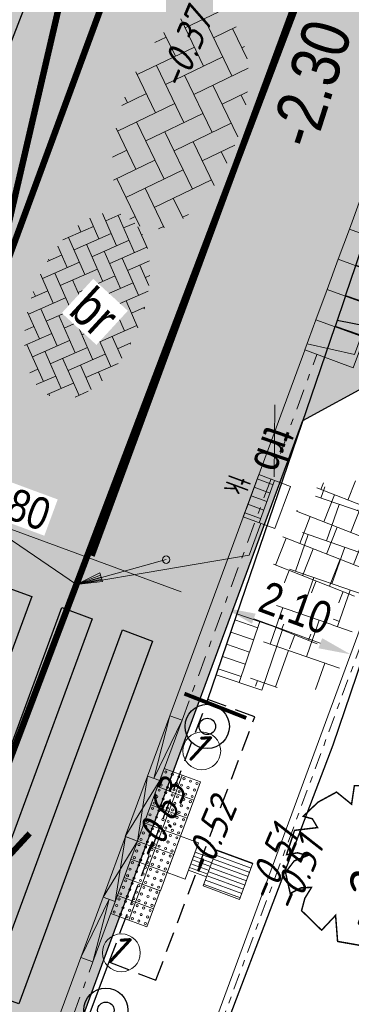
# Model space of a CAD drawing. Header units: metres. Extents: x 111546 to 149831, y 498798 to 507863.
# Tile 1040 of 1056: x 112013 to 112018, y 501957 to 501972. Entities that reach past the tile are written whole.
import ezdxf
from ezdxf.enums import TextEntityAlignment as Align

# ---------------------------------------------------------------- set-up
doc = ezdxf.new("R2010")
doc.units = ezdxf.units.M
for name, pattern in [('DASHDOT', [25.4, 12.7, -6.35, 0, -6.35]), ('DASHDOT2', [12.7, 6.35, -3.175, 0, -3.175]), ('DASHED', [19.05, 12.7, -6.35]), ('HIDDEN2', [4.7625, 3.175, -1.5875]), ('RI-HWA', [7.4, 5, -2.4]), ('VW-1-1_STREEP', [2, 1, -1])]:
    doc.linetypes.add(name, pattern=pattern)
for name, color, linetype in [('0-hoogte mv-bestaand', 253, 'Continuous'), ('2-nw-bob-HWA', 160, 'Continuous'), ('2-nw-streng-DWA beton', 20, 'DASHED'), ('2-nw-streng-HWA', 160, 'RI-HWA'), ('2-vw-DWA-streng-PVC250-excl grondwerk', 41, 'RI-HWA-V'), ('2-vw-Streng regenwater  bobtot', 150, 'Continuous'), ('3-bs-materiaal scheiding', 200, 'HIDDEN2'), ('3-NW-HV-316010+318010-Afwerken zandbed voor wegfundering en menggranulaat-opp', 20, 'Continuous'), ('3-nw-markering', 7, 'Continuous'), ('3-nw-verkeersbord-paal-aanlegtek', 2, 'Continuous'), ('3-vw-band-irb 80x20', 13, 'Continuous'), ('3-vw-band-ob 6x20', 30, 'Continuous'), ('3-vw-band-trb-13-15x25', 230, 'Continuous'), ('3-vw-tekst', 3, 'Continuous'), ('4-nw-boom tekst', 7, 'Continuous'), ('Q26_BOOM', 252, 'Continuous')]:
    doc.layers.add(name, color=color, linetype=linetype)
for name, color, linetype, lineweight in [('2-nw-inlaat-hwa 125', 160, 'Continuous', 15), ('2-YY-kolkleiding HWA 125mm', 150, 'Continuous', 15), ('3-nw-arcering-rijweg', 7, 'Continuous', 13), ('3-nw-arcering-trottoir', 2, 'Continuous', 15), ('3-nw-band-irb 80x20', 2, 'Continuous', 13), ('3-nw-band-ob 10x20', 7, 'Continuous', 13), ('3-nw-band-ob 10x20-achterkant', 7, 'DASHDOT', 13), ('3-nw-band-trb18-20x20-achterkant-stelspecie', 103, 'DASHDOT2', 15), ('3-nw-band-trb18-20x20-voorkant-stelspecie', 103, 'Continuous', 15), ('3-nw-band-verloopband-mindervalideband-maaiveld', 7, 'Continuous', 13), ('3-nw-band-verloopband-overgangsband naar verlaagde band trb', 7, 'Continuous', 5), ('3-nw-bushalte-mindervalide-N', 7, 'Continuous', 15), ('3-nw-kolk trottoir', 7, 'Continuous', 13), ('3-nw-maatvoering', 181, 'Continuous', 15), ('3-nw-text-20-herinrichting', 7, 'Continuous', 15), ('3-vw-kolk-trottoirkolk', 50, 'Continuous', 13), ('3-vw-verharding', 3, 'Continuous', 15), ('4-nw-boom 1e grootte', 7, 'Continuous', 35)]:
    doc.layers.add(name, color=color, linetype=linetype, lineweight=lineweight)
doc.layers.add('3-nw-menggranulaat', color=7, linetype='Continuous', lineweight=13, true_color=0xebebeb)
doc.styles.get("Standard").update_dxf_attribs({"font": 'isocp-ie.shx'})
doc.styles.add('veysel', font='isocp-ie.shx', dxfattribs={"height": 0.1})
doc.styles.add('Zaanstad', font='ARIALN.TTF')
doc.styles.add('Zaanstad 1-200 1.8mm', font='ARIALN.TTF', dxfattribs={"height": 0.36})
doc.styles.add('Zaanstad 1-500 1.8mm', font='ARIALN.TTF', dxfattribs={"height": 0.9})
doc.linetypes.add('RI-HWA-V', pattern='A,2.5,[24,NLCS.SHX,S=1,R=0,X=0,Y=0],2.5,-1.8', length=6.8)
doc.dimstyles.new('1-250', dxfattribs={"dimscale": 0.25, "dimtxt": 2, "dimasz": 2, "dimexe": 1, "dimexo": 1, "dimgap": 0.5, "dimtad": 1, "dimzin": 0, "dimdsep": 46, "dimtxsty": 'Zaanstad', "dimcen": 0, "dimclrd": 256, "dimclre": 256, "dimclrt": 256, "dimadec": 0, "dimazin": 0, "dimtfac": 1, "dimtofl": 0, "dimtmove": 0, "dimatfit": 3, "dimfxl": 1, "dimtfill": 1, "dimtolj": 1, "dimtzin": 0, "dimlwd": -1, "dimlwe": -1, "dimarcsym": 0})

# ---------------------------------------------------------------- blocks, each defined once
blk = doc.blocks.new('Q26')
at = {"linetype": 'Continuous', "lineweight": 20, "const_width": 0.0225}
blk.add_lwpolyline([(0.757, 0.516), (1.237, 0.371), (1.308, -0.046), (1.235, -0.463), (0.83, -0.494), (1.061, -0.711), (0.757, -1.022), (0.565, -0.971), (0.395, -0.867), (0.404, -1.032), (0.49, -1.198), (0.163, -1.271), (-0.015, -1.136), (-0.097, -0.929), (-0.141, -1.084), (-0.112, -1.255), (-0.489, -1.131), (-0.532, -0.774), (-0.668, -0.854), (-0.707, -0.996), (-0.927, -0.766), (-1.083, -0.479), (-0.894, -0.246), (-1.181, -0.203), (-1.187, 0.104), (-1.122, 0.367), (-0.847, 0.398), (-1.04, 0.503), (-0.879, 0.749), (-0.663, 0.95), (-0.402, 0.826), (-0.388, 0.795), (-0.382, 0.942), (-0.452, 1.088), (-0.194, 1.172), (0.076, 1.199), (0.118, 1.07), (0.119, 0.935), (0.148, 0.935), (0.252, 1.031), (0.325, 1.167), (0.626, 1.059), (0.6, 0.925), (0.525, 0.78), (0.856, 0.885), (1.105, 0.593), (0.924, 0.584)], close=True, dxfattribs=at)
at = {"linetype": 'Continuous', "lineweight": 20}
blk.add_circle((0.001, -0.001), 0.0983, dxfattribs=at)
blk = doc.blocks.new('3-inritblok 80 R')
blk.add_lwpolyline([(0, 0), (0.5, 0), (0.5, 0.8), (0, 0.8)], close=True)
for points in [[(0, 0.8), (0.5, 0.8)], [(0.5, 0.8), (0.5, 0)], [(0, 0.75), (0.3, 0.75), (0.4, 0)]]:
    blk.add_lwpolyline(points)
blk = doc.blocks.new('3-inritblok 80')
blk.add_lwpolyline([(0, 0), (0, 0.8), (0.5, 0.8), (0.5, 0)], close=True)
blk.add_lwpolyline([(0, 0.75), (0.5, 0.75)])
blk = doc.blocks.new('*U564')
for name, p in [('3-inritblok 80', (10.5, 0)), ('3-inritblok 80', (11, 0)), ('3-inritblok 80', (11.5, 0)), ('3-inritblok 80', (12, 0)), ('3-inritblok 80 R', (12.5, 0))]:
    blk.add_blockref(name, p)
blk = doc.blocks.new('3-eindverloopband 18-20')
at = {"ltscale": 0.02}
h = blk.add_hatch(color=253, dxfattribs=at)
h.dxf.hatch_style = 1
h.paths.add_polyline_path([(0, 0), (1, 0), (1, -0.2), (0, -0.2)])
blk.add_line((1, 0), (0, -0.1))
at = {"flags": 128}
blk.add_lwpolyline([(1, 0), (0, 0)], dxfattribs=at)
for points in [[(1, 0), (1, -0.2), (0, -0.2), (0, 0)], [(0, -0.1), (1, -0.2)]]:
    blk.add_lwpolyline(points)
at = {"ltscale": 0.02}
blk.add_lwpolyline([(0, 0), (1, 0), (1, -0.2), (0, -0.2)], close=True, dxfattribs=at)
blk = doc.blocks.new('*D359')
at = {"layer": '3-nw-maatvoering', "ltscale": 0.01, "transparency": 16777216}
blk.add_line((112009.994, 501965.152), (112015.441, 501963.143), dxfattribs=at)
for points in [[(112010.023, 501965.23), (112009.965, 501965.074), (112009.525, 501965.325)], [(112015.469, 501963.221), (112015.412, 501963.065), (112015.91, 501962.97)]]:
    blk.add_solid(points, dxfattribs=at)
at = {"layer": 'Defpoints', "color": 0, "ltscale": 0.01, "transparency": 16777216}
for p in [(112009.525, 501965.325), (112015.91, 501962.97), (112015.91, 501962.97)]:
    blk.add_point(p, dxfattribs=at)
at = {"layer": '3-nw-maatvoering', "ltscale": 0.01, "transparency": 16777216, "insert": (112012.849, 501964.504), "char_height": 0.5, "attachment_point": 5, "rotation": 339.7554, "style": 'Zaanstad', "bg_fill": 3, "box_fill_scale": 1.1, "bg_fill_color": 9, "bg_fill_true_color": 13158600, "bg_fill_transparency": 0}
blk.add_mtext('\\A1;6.80', dxfattribs=at)
blk = doc.blocks.new('*D360')
at = {"layer": '3-nw-maatvoering', "ltscale": 0.01, "transparency": 16777216}
blk.add_line((112016.567, 501962.728), (112017.599, 501962.347), dxfattribs=at)
for points in [[(112016.595, 501962.806), (112016.538, 501962.65), (112016.097, 501962.901)], [(112017.627, 501962.426), (112017.57, 501962.269), (112018.068, 501962.174)]]:
    blk.add_solid(points, dxfattribs=at)
at = {"layer": 'Defpoints', "color": 0, "ltscale": 0.01, "transparency": 16777216}
for p in [(112016.097, 501962.901), (112018.068, 501962.174), (112018.068, 501962.174)]:
    blk.add_point(p, dxfattribs=at)
at = {"layer": '3-nw-maatvoering', "ltscale": 0.01, "transparency": 16777216, "insert": (112017.214, 501962.894), "char_height": 0.5, "attachment_point": 5, "rotation": 339.7554, "style": 'Zaanstad', "bg_fill": 3, "box_fill_scale": 1.1, "bg_fill_color": 9, "bg_fill_true_color": 13158600, "bg_fill_transparency": 0}
blk.add_mtext('\\A1;2.10', dxfattribs=at)
blk = doc.blocks.new('tgls')
at = {"linetype": 'Continuous'}
for p, q in [((-1.018, -0.663), (-1.018, 0.575)), ((-0.418, -0.668), (-0.418, 0.573)), ((0.182, -0.673), (0.182, 0.57)), ((0.782, -0.678), (0.782, 0.568)), ((-1.018, 0.329), (-1.552, 0.329)), ((0.182, 0.329), (-0.418, 0.329)), ((1.218, 0.329), (0.782, 0.329)), ((-1.618, 0.029), (-1.635, 0.029)), ((-1.618, -0.658), (-1.618, 0.09)), ((-0.418, 0.029), (-1.018, 0.029)), ((0.782, 0.029), (0.182, 0.029)), ((-1.018, -0.271), (-1.618, -0.271)), ((0.182, -0.271), (-0.418, -0.271)), ((1.382, -0.271), (0.782, -0.271)), ((1.382, -0.682), (1.382, -0.248)), ((-1.618, -0.571), (-1.803, -0.571)), ((-0.418, -0.571), (-1.018, -0.571)), ((0.782, -0.571), (0.182, -0.571)), ((1.473, -0.571), (1.382, -0.571))]:
    blk.add_line(p, q, dxfattribs=at)
blk = doc.blocks.new('3-vw-BSS keperverband')
at = {"ltscale": 0.1}
for p, q in [((-2.151, 0.958), (-0.136, 2.972)), ((0.293, 2.969), (1.562, 1.7)), ((-2.4, 2.692), (-1.408, 1.7)), ((-2.151, 2.442), (-1.769, 2.824)), ((-0.666, 2.442), (1.562, 0.215)), ((0.819, 2.442), (1.273, 2.897)), ((0.819, 0.958), (2.523, 2.661)), ((2.304, 2.442), (4.531, 0.215)), ((-5.121, 0.958), (-3.949, 2.129)), ((-3.521, 2.327), (-1.408, 0.215)), ((-5.121, -0.527), (-2.893, 1.7)), ((-4.488, 1.81), (-4.378, 1.7)), ((-2.151, -0.527), (0.077, 1.7)), ((0.819, -0.527), (3.047, 1.7)), ((3.789, 0.958), (4.578, 1.747)), ((4.298, 1.934), (4.531, 1.7)), ((-5.259, 1.096), (-4.378, 0.215)), ((3.789, -0.527), (5.324, 1.007)), ((-3.636, 0.958), (-1.408, -1.27)), ((-0.666, 0.958), (1.562, -1.27)), ((2.304, 0.958), (4.531, -1.27)), ((5.274, 0.958), (5.469, 0.763)), ((-5.658, 0.01), (-4.378, -1.27)), ((-4.735, -1.627), (-2.893, 0.215)), ((-2.151, -2.012), (0.077, 0.215)), ((0.819, -2.012), (3.047, 0.215)), ((3.789, -2.012), (5.651, -0.15)), ((-3.636, -0.527), (-1.408, -2.755)), ((-0.666, -0.527), (1.562, -2.755)), ((2.304, -0.527), (3.92, -2.144)), ((5.274, -0.527), (5.482, -0.736)), ((-3.818, -2.194), (-2.893, -1.27)), ((-1.517, -2.864), (0.077, -1.27)), ((1.442, -2.875), (3.047, -1.27)), ((-3.636, -2.012), (-3.194, -2.454)), ((-0.666, -2.012), (0.291, -2.969)), ((2.304, -2.012), (2.858, -2.566)), ((-0.14, -2.972), (0.077, -2.755))]:
    blk.add_line(p, q, dxfattribs=at)
blk = doc.blocks.new('straatkolk_M')
at = {"linetype": 'Continuous'}
for p, q in [((-0.404, 0.475), (-0.569, -0.255)), ((0.569, 0.255), (-0.404, 0.475)), ((0.569, 0.255), (0.404, -0.475)), ((0.404, -0.475), (-0.569, -0.255))]:
    blk.add_line(p, q, dxfattribs=at)
blk = doc.blocks.new('Bestaande trottoirkolk')
for points in [[(-0.4, 0.374), (-0.4, 0.748)], [(-0.2, 0.374), (-0.2, 0.748)], [(0, 0.374), (0, 0.748)], [(0.2, 0.374), (0.2, 0.748)], [(0.4, 0.374), (0.4, 0.748)], [(-0.499, 0.374), (0.499, 0.374)]]:
    blk.add_lwpolyline(points)
at = {"rotation": 12.74062106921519}
blk.add_blockref('straatkolk_M', (0, 0.374), dxfattribs=at)
blk = doc.blocks.new('3-inritblok 80 L')
blk.add_lwpolyline([(0, 0), (0.5, 0), (0.5, 0.8), (0, 0.8)], close=True)
for points in [[(0, 0.8), (0, 0)], [(0.1, 0), (0.2, 0.75), (0.5, 0.75)]]:
    blk.add_lwpolyline(points)
blk = doc.blocks.new('*U575')
for name, p in [('3-inritblok 80 L', (0, 0)), ('3-inritblok 80', (0.5, 0)), ('3-inritblok 80', (1, 0)), ('3-inritblok 80', (1.5, 0)), ('3-inritblok 80', (2, 0)), ('3-inritblok 80', (2.5, 0)), ('3-inritblok 80', (3, 0)), ('3-inritblok 80', (3.5, 0)), ('3-inritblok 80', (4, 0)), ('3-inritblok 80', (4.5, 0)), ('3-inritblok 80', (5, 0)), ('3-inritblok 80', (5.5, 0)), ('3-inritblok 80', (6, 0)), ('3-inritblok 80', (6.5, 0)), ('3-inritblok 80', (7, 0)), ('3-inritblok 80', (7.5, 0)), ('3-inritblok 80', (8, 0)), ('3-inritblok 80', (8.5, 0)), ('3-inritblok 80', (9, 0)), ('3-inritblok 80', (9.5, 0)), ('3-inritblok 80', (10, 0)), ('3-inritblok 80', (10.5, 0)), ('3-inritblok 80', (11, 0)), ('3-inritblok 80', (11.5, 0)), ('3-inritblok 80 R', (12, 0))]:
    blk.add_blockref(name, p)
blk = doc.blocks.new('3-verwijderen')
at = {"linetype": 'Continuous', "lineweight": 13}
blk.add_lwpolyline([(-0.66, 0.34), (0.399, 0.693)], dxfattribs=at)
at = {"linetype": 'Continuous', "lineweight": 13, "style": 'Zaanstad'}
blk.add_attdef('DIAMETER', text='', height=0.5, dxfattribs=at).set_placement((0, 0.56), align=Align.MIDDLE_CENTER)
blk = doc.blocks.new('4-boom 1e grootte')
at = {"layer": '4-nw-boom tekst', "style": 'Zaanstad'}
blk.add_attdef('BOOMSOORT', text='', height=0.9, dxfattribs=at).set_placement((2.842, 1.834), align=Align.BOTTOM_LEFT)
blk = doc.blocks.new('*U420')
blk.add_line((0.225, 0), (-0.225, 0))
for points in [[(-0.28, -0.262), (-0.28, 0)], [(0, -0.262), (0, 0)], [(-0.14, -0.262), (-0.14, 0)], [(0.14, -0.262), (0.14, 0)], [(0.28, -0.262), (0.28, 0)], [(0.349, -0.262), (-0.349, -0.262)]]:
    blk.add_lwpolyline(points)
at = {"xscale": -0.7000000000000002, "yscale": 0.7000000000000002, "zscale": 0.7000000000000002, "rotation": 347.2593789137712}
blk.add_blockref('straatkolk_M', (0, -0.262), dxfattribs=at)
at = {"linetype": 'DASHDOT', "lineweight": 5, "width": 0.665014}
blk.add_text('tk', height=0.3703, rotation=179.9746, dxfattribs=at).set_placement((0.214, 0.438))
blk = doc.blocks.new('2-inlaat')
for p, q in [((-1.728, 2.693), (0, 0)), ((0, 0), (-0.357, 0.822))]:
    blk.add_line(p, q)
blk.add_lwpolyline([(-0.357, 0.822), (-0.618, 0.653), (0, 0), (-0.424, 0.781), (-0.552, 0.694), (0, 0), (-0.491, 0.739)])
blk.add_circle((-1.728, 2.693), 0.128)
blk = doc.blocks.new('paal_verkeersbord')
at = {"const_width": 0.035}
blk.add_lwpolyline([(-0.3, -0.1997), (0.3, -0.2003)], dxfattribs=at)
for radius in [0.2, 0.0745]:
    blk.add_circle((0, 0), radius)
blk = doc.blocks.new('A$C64341721')
at = {"ltscale": 0.02}
blk.add_lwpolyline([(0.203, 0.221), (0.424, 0.018), (0.221, -0.203), (0, 0)], close=True, dxfattribs=at)
for centre in [(0.205, 0.161), (0.06, 0.003), (0.133, 0.082), (0.212, 0.009), (0.285, 0.088), (0.364, 0.015), (0.139, -0.07), (0.219, -0.143), (0.291, -0.064)]:
    blk.add_circle(centre, 0.0169, dxfattribs=at)
blk = doc.blocks.new('mindervalide band-middenstuk')
at = {"ltscale": 0.02}
h = blk.add_hatch(color=253, dxfattribs=at)
h.dxf.hatch_style = 1
h.paths.add_polyline_path([(112034.806, 501460.012), (112034.898, 501460.189), (112035.785, 501459.728), (112035.693, 501459.55)])
at = {"extrusion": (5.63262e-06, -1.48068e-05, 1), "elevation": -6.794}
blk.add_lwpolyline([(112034.898, 501460.189), (112035.693, 501459.55), (112035.785, 501459.728), (112034.806, 501460.012), (112034.898, 501460.189), (112035.785, 501459.728), (112035.693, 501459.55), (112034.806, 501460.012)], close=True, dxfattribs=at)

msp = doc.modelspace()

# ---------------------------------------------------------------- hatches: boundary and pattern name
at = {"layer": '3-nw-arcering-rijweg'}
h = msp.add_hatch(dxfattribs=at)
h.set_pattern_fill('AVH-BSS_KEIFORMAAT_ELLEBOOG', color=256, scale=2, angle=93.73247, pattern_type=2)
h.set_pattern_definition([(113.756, (112013.82307, 501969.39163), (-0.276803, 0.10761), [0.63, -0.21]), (23.756, (112013.43866, 501969.22243), (-0.276803, 0.10761), [0.63, -0.21])])
edge = h.paths.add_edge_path()
edge.add_ellipse((112013.9803, 501967.5842), major_axis=(-0.5538, -1.4092), ratio=0.5677801, start_angle=0, end_angle=360)
at = {"layer": '3-nw-arcering-trottoir'}
h = msp.add_hatch(dxfattribs=at)
h.set_pattern_fill('AVH-TEGEL_300X300_HALFST', color=256, scale=1.5, angle=228.53613, style=0, pattern_type=2)
h.set_pattern_definition([(248.559613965, (530500.94688, 213414.00323), (0.04493980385, -0.50110419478), [0.45, -0.45]), (338.55961396, (530500.9469, 213414.00323), (0.16448983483, 0.41885927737), [])])
edge = h.paths.add_edge_path()
edge.add_ellipse((112017.5926, 501963.5829), major_axis=(-0.4588, -1.3297), ratio=0.488545, start_angle=0, end_angle=360)
at = {"layer": '3-nw-bushalte-mindervalide-N', "ltscale": 0.1, "extrusion": (-7.51299e-05, 8.25059e-05, 1)}
h = msp.add_hatch(dxfattribs=at)
h.set_pattern_fill('ANSI31', color=256, scale=0.022, angle=345.49939)
h.set_pattern_definition([(339.7554, (112015.33796, 501958.84812), (0.02417, 0.065535), [])])
h.paths.add_polyline_path([(112015.7824, 501958.5787), (112015.99, 501959.1417), (112016.5529, 501958.934), (112016.3453, 501958.3711)])
at = {"layer": '3-nw-bushalte-mindervalide-N', "ltscale": 0.02, "extrusion": (-1.04646e-05, 5.8657e-05, 1)}
h = msp.add_hatch(dxfattribs=at)
h.set_pattern_fill('ANSI31', color=256, scale=0.02, angle=164.28017)
h.set_pattern_definition([(159.7554, (112020.45394, 501957.336137), (-0.0219728, -0.05957724), [])])
h.paths.add_polyline_path([(112015.5532, 501958.8238), (112015.657, 501959.1053), (112015.9385, 501959.0015), (112015.8347, 501958.72)])
at = {"layer": '3-nw-markering', "ltscale": 0.01}
h = msp.add_hatch(color=256, dxfattribs=at)
h.dxf.hatch_style = 1
h.paths.add_polyline_path([(112012.6509, 501963.2451), (112013.12, 501963.0721), (112011.0438, 501957.4428), (112010.5747, 501957.6158)])
h = msp.add_hatch(color=256, dxfattribs=at)
h.dxf.hatch_style = 1
h.paths.add_polyline_path([(112013.5891, 501962.8991), (112014.0582, 501962.7261), (112011.982, 501957.0968), (112011.5129, 501957.2698)])
h = msp.add_hatch(color=256, dxfattribs=at)
h.dxf.hatch_style = 1
h.paths.add_polyline_path([(112014.5273, 501962.5531), (112014.9964, 501962.3801), (112012.9203, 501956.7507), (112012.4512, 501956.9237)])
at = {"layer": '3-nw-menggranulaat', "ltscale": 0.02}
h = msp.add_hatch(color=256, dxfattribs=at)
h.dxf.hatch_style = 1
edge = h.paths.add_edge_path(flags=17)
edge.add_line((111945.4205, 501891.0356), (111945.6729, 501890.794))
edge.add_line((111945.6729, 501890.794), (111945.6874, 501890.807))
edge.add_line((111945.6874, 501890.807), (111945.7046, 501890.8177))
edge.add_line((111945.7046, 501890.8177), (111945.7238, 501890.8259))
edge.add_line((111945.7238, 501890.8259), (111945.7445, 501890.8318))
edge.add_line((111945.7445, 501890.8318), (111945.7662, 501890.8351))
edge.add_line((111945.7662, 501890.8351), (111945.7883, 501890.836))
edge.add_line((111945.7883, 501890.836), (111945.8102, 501890.8344))
edge.add_line((111945.8102, 501890.8344), (111945.8314, 501890.8303))
edge.add_line((111945.8314, 501890.8303), (111945.8513, 501890.8237))
edge.add_line((111945.8513, 501890.8237), (111945.8693, 501890.8145))
edge.add_line((111945.8693, 501890.8145), (111945.8849, 501890.8028))
edge.add_arc((111943.4234, 501888.1077), 3.65, -30.75903, 47.59341, ccw=False)
edge.add_line((111946.56, 501886.241), (111946.396, 501885.9655))
edge.add_line((111946.396, 501885.9655), (111953.9762, 501881.4542))
edge.add_line((111953.9762, 501881.4542), (111958.2826, 501888.69))
edge.add_line((111958.2826, 501888.69), (111956.8741, 501889.9773))
edge.add_line((111956.8741, 501889.9773), (111951.4568, 501894.3664))
edge.add_line((111951.4568, 501894.3664), (111933.3048, 501910.9454))
edge.add_arc((111934.4175, 501912.1637), 1.65, 137.59341, 227.59341, ccw=False)
edge.add_line((111933.1992, 501913.2764), (111952.7546, 501934.6874))
edge.add_line((111952.7546, 501934.6874), (111952.7652, 501934.6999))
edge.add_line((111952.7652, 501934.6999), (111952.7884, 501934.7244))
edge.add_line((111952.7884, 501934.7244), (111958.8189, 501941.3271))
edge.add_arc((111962.9907, 501937.5168), 5.65, 65.58791, 137.59341, ccw=False)
edge.add_line((111965.3258, 501942.6617), (111990.2953, 501931.3286))
edge.add_line((111990.2953, 501931.3286), (111992.5123, 501928.7742))
edge.add_line((111992.5123, 501928.7742), (111996.2832, 501938.3855))
edge.add_line((111996.2832, 501938.3855), (111993.0828, 501937.6602))
edge.add_line((111993.0828, 501937.6602), (111947.8566, 501958.1872))
edge.add_line((111947.8566, 501958.1872), (111944.1829, 501950.2846))
edge.add_line((111944.1829, 501950.2846), (111946.0273, 501949.4554))
edge.add_arc((111943.3152, 501943.3934), 6.641, -41.72574, 65.89655, ccw=False)
edge.add_line((111948.2716, 501938.9734), (111948.2104, 501938.9056))
edge.add_line((111948.2104, 501938.9056), (111948.1767, 501938.8686))
edge.add_line((111948.1767, 501938.8686), (111919.7385, 501908.7564))
edge.add_line((111919.7385, 501908.7564), (111924.5965, 501904.3126))
edge.add_line((111924.5965, 501904.3126), (111926.7841, 501906.8548))
edge.add_line((111926.7841, 501906.8548), (111926.8718, 501906.9396))
edge.add_arc((111927.9845, 501905.4644), 1.8478, 39.9448, 127.02577, ccw=False)
edge.add_line((111929.4011, 501906.6508), (111929.3935, 501906.5287))
edge.add_line((111929.3935, 501906.5287), (111929.4066, 501906.5141))
edge.add_line((111929.4066, 501906.5141), (111929.4175, 501906.497))
edge.add_line((111929.4175, 501906.497), (111929.426, 501906.4777))
edge.add_line((111929.426, 501906.4777), (111929.4321, 501906.4569))
edge.add_line((111929.4321, 501906.4569), (111929.4359, 501906.4352))
edge.add_line((111929.4359, 501906.4352), (111929.4371, 501906.4131))
edge.add_line((111929.4371, 501906.4131), (111929.4359, 501906.3911))
edge.add_line((111929.4359, 501906.3911), (111929.4321, 501906.3699))
edge.add_line((111929.4321, 501906.3699), (111929.4257, 501906.35))
edge.add_line((111929.4257, 501906.35), (111929.4167, 501906.3319))
edge.add_line((111929.4167, 501906.3319), (111929.338, 501906.2428))
edge.add_line((111929.338, 501906.2428), (111945.4205, 501891.0356))
edge = h.paths.add_edge_path()
edge.add_line((111939.0689, 501884.2217), (111923.2649, 501898.6751))
edge.add_line((111923.2649, 501898.6751), (111923.0035, 501899.3073))
edge.add_line((111923.0035, 501899.3073), (111922.989, 501899.2943))
edge.add_line((111922.989, 501899.2943), (111922.9719, 501899.2837))
edge.add_line((111922.9719, 501899.2837), (111922.9527, 501899.2756))
edge.add_line((111922.9527, 501899.2756), (111922.932, 501899.2699))
edge.add_line((111922.932, 501899.2699), (111922.9104, 501899.2666))
edge.add_line((111922.9104, 501899.2666), (111922.8883, 501899.2659))
edge.add_line((111922.8883, 501899.2659), (111922.8665, 501899.2676))
edge.add_line((111922.8665, 501899.2676), (111922.8453, 501899.2718))
edge.add_line((111922.8453, 501899.2718), (111922.8254, 501899.2785))
edge.add_line((111922.8254, 501899.2785), (111922.8074, 501899.2877))
edge.add_line((111922.8074, 501899.2877), (111922.7918, 501899.2994))
edge.add_line((111922.7918, 501899.2994), (111922.7244, 501899.361))
edge.add_arc((111923.7904, 501900.8134), 1.8016, 142.46827, 233.72181, ccw=False)
edge.add_line((111922.3617, 501901.9109), (111924.5902, 501904.3072))
edge.add_line((111924.5902, 501904.3072), (111919.7344, 501908.7519))
edge.add_line((111919.7344, 501908.7519), (111909.1625, 501897.0827))
edge.add_line((111909.1625, 501897.0827), (111913.8523, 501892.7753))
edge.add_line((111913.8523, 501892.7753), (111915.8761, 501894.9148))
edge.add_arc((111917.0874, 501893.8799), 1.5932, 61.0323, 139.48943, ccw=False)
edge.add_line((111917.8591, 501895.2738), (111918.9555, 501894.4073))
edge.add_line((111918.9555, 501894.4073), (111918.9686, 501894.3928))
edge.add_line((111918.9686, 501894.3928), (111918.9794, 501894.3756))
edge.add_line((111918.9794, 501894.3756), (111918.9879, 501894.3564))
edge.add_line((111918.9879, 501894.3564), (111918.9939, 501894.3357))
edge.add_line((111918.9939, 501894.3357), (111918.9976, 501894.314))
edge.add_line((111918.9976, 501894.314), (111918.9988, 501894.2919))
edge.add_line((111918.9988, 501894.2919), (111918.9974, 501894.27))
edge.add_line((111918.9974, 501894.27), (111918.9936, 501894.2488))
edge.add_line((111918.9936, 501894.2488), (111918.9871, 501894.2289))
edge.add_line((111918.9871, 501894.2289), (111918.9781, 501894.2108))
edge.add_line((111918.9781, 501894.2108), (111918.9664, 501894.1952))
edge.add_line((111918.9664, 501894.1952), (111937.2225, 501877.2639))
edge.add_line((111937.2225, 501877.2639), (111937.3506, 501877.4043))
edge.add_line((111937.3506, 501877.4043), (111937.3651, 501877.4173))
edge.add_line((111937.3651, 501877.4173), (111937.3822, 501877.4279))
edge.add_line((111937.3822, 501877.4279), (111937.4014, 501877.4361))
edge.add_line((111937.4014, 501877.4361), (111937.4221, 501877.4419))
edge.add_line((111937.4221, 501877.4419), (111937.4437, 501877.4452))
edge.add_line((111937.4437, 501877.4452), (111937.4658, 501877.446))
edge.add_line((111937.4658, 501877.446), (111937.4876, 501877.4444))
edge.add_line((111937.4876, 501877.4444), (111937.5088, 501877.4403))
edge.add_line((111937.5088, 501877.4403), (111937.5286, 501877.4336))
edge.add_line((111937.5286, 501877.4336), (111937.5466, 501877.4245))
edge.add_line((111937.5466, 501877.4245), (111937.5622, 501877.4128))
edge.add_line((111937.5622, 501877.4128), (111938.7544, 501876.3239))
edge.add_arc((111936.2929, 501873.6289), 3.65, -30.75903, 47.59341, ccw=False)
edge.add_line((111939.4294, 501871.7622), (111938.385, 501870.0074))
edge.add_arc((111935.2485, 501871.8741), 3.65, 245.34011, 329.24097, ccw=False)
edge.add_line((111933.7256, 501868.557), (111929.0206, 501864.0685))
edge.add_arc((111924.456, 501860.7388), 5.65, -42.41791, 36.11015, ccw=False)
edge.add_line((111928.6271, 501856.9276), (111889.9448, 501814.5917))
edge.add_line((111889.9448, 501814.5917), (111889.9191, 501814.5632))
edge.add_line((111889.9191, 501814.5632), (111886.2337, 501810.5301))
edge.add_arc((111888.7069, 501808.2704), 3.35, 137.58209, 197.54111)
edge.add_line((111885.5126, 501807.2607), (111890.1896, 501792.4643))
edge.add_arc((111884.8023, 501790.7615), 5.65, -42.58489, 17.54111, ccw=False)
edge.add_line((111888.9623, 501786.9382), (111860.4469, 501755.9116))
edge.add_line((111860.4469, 501755.9116), (111859.2031, 501754.8538))
edge.add_arc((111856.663, 501757.1884), 3.45, 227.41511, 317.41511, ccw=False)
edge.add_line((111854.3284, 501754.6482), (111853.4568, 501755.1777))
edge.add_line((111853.4568, 501755.1777), (111841.6617, 501766.0181))
edge.add_line((111841.6617, 501766.0181), (111839.7535, 501767.7719))
edge.add_line((111839.7535, 501767.7719), (111835.8964, 501763.5751))
edge.add_line((111835.8964, 501763.5751), (111836.3161, 501763.1893))
edge.add_line((111836.3161, 501763.1893), (111876.9192, 501725.8727))
edge.add_line((111876.9192, 501725.8727), (111896.1196, 501708.2263))
edge.add_line((111896.1196, 501708.2263), (111899.9767, 501712.4231))
edge.add_line((111899.9767, 501712.4231), (111865.4492, 501744.1559))
edge.add_line((111865.4492, 501744.1559), (111865.3726, 501744.498))
edge.add_arc((111868.3838, 501747.7744), 4.45, 137.6472, 227.41511, ccw=False)
edge.add_line((111865.0952, 501750.7724), (111898.3784, 501787.2824))
edge.add_arc((111895.9027, 501789.5392), 3.35, 317.64716, 383.53609)
edge.add_line((111898.974, 501790.877), (111897.9326, 501793.2678))
edge.add_line((111897.9326, 501793.2678), (111893.2508, 501804.0168))
edge.add_arc((111897.6973, 501805.9535), 4.85, 137.58209, 203.53609, ccw=False)
edge.add_line((111894.1169, 501809.225), (111896.1368, 501811.4357))
edge.add_line((111896.1368, 501811.4357), (111933.9229, 501852.7908))
edge.add_arc((111938.094, 501848.9797), 5.65, 58.6164, 137.58209, ccw=False)
edge.add_line((111941.0363, 501853.8031), (111953.1191, 501846.4325))
edge.add_line((111953.1191, 501846.4325), (111956.6082, 501852.1523))
edge.add_line((111956.6082, 501852.1523), (111946.6541, 501858.2243))
edge.add_arc((111949.5965, 501863.0477), 5.65, 149.24097, 238.6164, ccw=False)
edge.add_line((111944.7413, 501865.9373), (111953.9493, 501881.412))
edge.add_line((111953.9493, 501881.412), (111946.3755, 501885.9311))
edge.add_line((111946.3755, 501885.9311), (111945.5156, 501884.4862))
edge.add_arc((111942.3791, 501886.3529), 3.65, 227.59341, 329.24097, ccw=False)
edge.add_line((111939.9176, 501883.6579), (111939.889, 501883.6834))
edge.add_line((111939.889, 501883.6834), (111939.8577, 501883.7108))
edge.add_line((111939.8577, 501883.7108), (111939.7902, 501883.77))
edge.add_line((111939.7902, 501883.77), (111939.7218, 501883.8337))
edge.add_line((111939.7218, 501883.8337), (111939.6895, 501883.8666))
edge.add_line((111939.6895, 501883.8666), (111939.6596, 501883.8999))
edge.add_line((111939.6596, 501883.8999), (111939.6328, 501883.9333))
edge.add_line((111939.6328, 501883.9333), (111939.6101, 501883.9666))
edge.add_line((111939.6101, 501883.9666), (111939.5924, 501883.9996))
edge.add_line((111939.5924, 501883.9996), (111939.5804, 501884.032))
edge.add_line((111939.5804, 501884.032), (111939.5751, 501884.0637))
edge.add_line((111939.5751, 501884.0637), (111939.5772, 501884.0942))
edge.add_line((111939.5772, 501884.0942), (111939.5814, 501884.109))
edge.add_line((111939.5814, 501884.109), (111939.5877, 501884.1235))
edge.add_line((111939.5877, 501884.1235), (111939.5963, 501884.1376))
edge.add_line((111939.5963, 501884.1376), (111939.3596, 501884.0053))
edge.add_line((111939.3596, 501884.0053), (111939.0689, 501884.2217))
edge = h.paths.add_edge_path(flags=17)
edge.add_line((111933.0577, 501869.1111), (111912.895, 501887.549))
edge.add_line((111912.895, 501887.549), (111912.8805, 501887.5359))
edge.add_line((111912.8805, 501887.5359), (111912.8633, 501887.5253))
edge.add_line((111912.8633, 501887.5253), (111912.8441, 501887.517))
edge.add_line((111912.8441, 501887.517), (111912.8234, 501887.5112))
edge.add_line((111912.8234, 501887.5112), (111912.8017, 501887.5079))
edge.add_line((111912.8017, 501887.5079), (111912.7796, 501887.507))
edge.add_line((111912.7796, 501887.507), (111912.7577, 501887.5086))
edge.add_line((111912.7577, 501887.5086), (111912.7366, 501887.5127))
edge.add_line((111912.7366, 501887.5127), (111912.7167, 501887.5193))
edge.add_line((111912.7167, 501887.5193), (111912.6986, 501887.5285))
edge.add_line((111912.6986, 501887.5285), (111912.683, 501887.5402))
edge.add_line((111912.683, 501887.5402), (111912.2714, 501887.9162))
edge.add_arc((111913.4223, 501889.4072), 1.8836, 145.26236, 232.33447, ccw=False)
edge.add_line((111911.8745, 501890.4805), (111913.8494, 501892.7722))
edge.add_line((111913.8494, 501892.7722), (111909.1549, 501897.0744))
edge.add_line((111909.1549, 501897.0744), (111901.8785, 501889.0129))
edge.add_line((111901.8785, 501889.0129), (111928.2662, 501864.9107))
edge.add_arc((111924.456, 501860.7388), 5.65, 37.7584, 47.59468, ccw=False)
edge.add_line((111928.9229, 501864.1984), (111933.6754, 501868.5805))
edge.add_arc((111935.2485, 501871.8741), 3.65, 233.53134, 244.47053, ccw=False)
edge.add_line((111933.079, 501868.9388), (111933.0701, 501868.9465))
edge.add_line((111933.0701, 501868.9465), (111933.0624, 501868.9556))
edge.add_line((111933.0624, 501868.9556), (111933.0558, 501868.9659))
edge.add_line((111933.0558, 501868.9659), (111933.0502, 501868.9772))
edge.add_line((111933.0502, 501868.9772), (111933.0458, 501868.9893))
edge.add_line((111933.0458, 501868.9893), (111933.0424, 501869.0021))
edge.add_line((111933.0424, 501869.0021), (111933.039, 501869.0288))
edge.add_line((111933.039, 501869.0288), (111933.0399, 501869.056))
edge.add_line((111933.0399, 501869.056), (111933.0451, 501869.0822))
edge.add_line((111933.0451, 501869.0822), (111933.0493, 501869.0944))
edge.add_line((111933.0493, 501869.0944), (111933.0545, 501869.1059))
edge.add_line((111933.0545, 501869.1059), (111933.0608, 501869.1163))
edge.add_line((111933.0608, 501869.1163), (111933.0682, 501869.1256))
edge.add_line((111933.0682, 501869.1256), (111933.0577, 501869.1111))
edge = h.paths.add_edge_path()
edge.add_line((111992.5179, 501928.7676), (111994.7292, 501926.2197))
edge.add_line((111994.7292, 501926.2197), (111992.7618, 501920.8852))
edge.add_line((111992.7618, 501920.8852), (111990.9535, 501916.2577))
edge.add_line((111990.9535, 501916.2577), (111987.3966, 501907.1552))
edge.add_line((111987.3966, 501907.1552), (111984.5685, 501905.9622))
edge.add_line((111984.5685, 501905.9622), (111979.6175, 501893.2924))
edge.add_line((111979.6175, 501893.2924), (111980.8658, 501890.4421))
edge.add_line((111980.8658, 501890.4421), (111966.3394, 501853.2677))
edge.add_arc((112199.3326, 501762.2227), 250.15, 158.656294, 158.959504)
edge.add_line((111965.8609, 501852.0335), (111958.2211, 501851.1683))
edge.add_line((111958.2211, 501851.1683), (111956.6509, 501852.1262))
edge.add_line((111956.6509, 501852.1262), (111953.1617, 501846.4064))
edge.add_line((111953.1617, 501846.4064), (111954.801, 501845.4065))
edge.add_line((111954.801, 501845.4065), (111961.2929, 501839.1012))
edge.add_arc((112172.9168, 501770.2756), 222.5345, 161.984141, 163.432257)
edge.add_line((111959.6211, 501833.7311), (111947.8873, 501794.3967))
edge.add_arc((111619.3818, 501892.3933), 342.8107, 334.016078, 343.389614, ccw=False)
edge.add_line((111927.5402, 501742.2014), (111914.6403, 501718.2034))
edge.add_arc((111619.3446, 501892.406), 342.85, 327.803063, 329.462534, ccw=False)
edge.add_line((111909.4717, 501709.7249), (111902.159, 501710.4174))
edge.add_line((111902.159, 501710.4174), (111900.0135, 501712.3893))
edge.add_line((111900.0135, 501712.3893), (111896.1564, 501708.1925))
edge.add_line((111896.1564, 501708.1925), (111898.3692, 501706.1588))
edge.add_line((111898.3692, 501706.1588), (111901.9376, 501698.2777))
edge.add_arc((111620.0913, 501891.8095), 341.8946, 319.976566, 325.524268, ccw=False)
edge.add_line((111881.9079, 501671.9368), (111875.8132, 501664.6874))
edge.add_line((111875.8132, 501664.6874), (111881.8015, 501659.8582))
edge.add_line((111881.8015, 501659.8582), (111887.6852, 501667.154))
edge.add_arc((111619.6416, 501892.2362), 350.0133, 319.979072, 330.881819)
edge.add_line((111925.4195, 501721.9153), (111934.2415, 501738.8209))
edge.add_arc((111619.6416, 501892.2362), 350.0133, 334.00373, 336.636623)
edge.add_line((111940.9568, 501753.4345), (111946.615, 501767.3333))
edge.add_arc((111619.5305, 501892.3164), 350.15, 339.087525, 343.389614)
edge.add_line((111955.069, 501792.2218), (111966.8024, 501831.5546))
edge.add_arc((112199.5184, 501762.133), 242.85, 158.656294, 163.389614, ccw=False)
edge.add_line((111973.3246, 501850.5211), (111996.8969, 501910.8449))
edge.add_line((111996.8969, 501910.8449), (111999.7725, 501918.2039))
edge.add_line((111999.7725, 501918.2039), (112014.2094, 501957.3484))
edge.add_line((112014.2094, 501957.3484), (112017.327, 501965.8015))
edge.add_line((112017.327, 501965.8015), (112023.9953, 501969.4553))
edge.add_line((112023.9953, 501969.4553), (112025.9918, 501974.4606))
edge.add_line((112025.9918, 501974.4606), (112023.5855, 501976.2269))
edge.add_line((112023.5855, 501976.2269), (112024.3517, 501978.5545))
edge.add_line((112024.3517, 501978.5545), (112022.3088, 501979.3064))
edge.add_line((112022.3088, 501979.3064), (112022.8152, 501980.6823))
edge.add_line((112022.8152, 501980.6823), (112015.7803, 501983.2979))
edge.add_line((112015.7803, 501983.2979), (112012.7309, 501975.0297))
edge.add_line((112012.7309, 501975.0297), (111999.4836, 501939.1108))
edge.add_line((111999.4836, 501939.1108), (111996.2923, 501938.3876))
edge.add_line((111996.2923, 501938.3876), (111992.5179, 501928.7676))
edge = h.paths.add_edge_path()
edge.add_line((112022.6664, 501569.4539), (112021.9525, 501567.8914))
edge.add_arc((112022.5437, 501567.6213), 0.65, 155.44535, 245.26702)
edge.add_line((112022.2718, 501567.0309), (112030.4099, 501563.2821))
edge.add_arc((112030.6818, 501563.8725), 0.65, 245.26702, 335.61275)
edge.add_line((112031.2738, 501563.6041), (112031.7526, 501564.6357))
edge.add_line((112031.7526, 501564.6357), (112037.7391, 501577.621))
edge.add_line((112037.7391, 501577.621), (112039.5258, 501581.518))
edge.add_line((112039.5258, 501581.518), (112043.4029, 501579.7321))
edge.add_line((112043.4029, 501579.7321), (112042.2053, 501577.1324))
edge.add_arc((112042.7957, 501576.8604), 0.65, 155.26702, 244.8963)
edge.add_line((112042.5199, 501576.2718), (112043.6841, 501575.7264))
edge.add_line((112043.6841, 501575.7264), (112037.3742, 501562.0284))
edge.add_line((112037.3742, 501562.0284), (112036.9034, 501561.0065))
edge.add_arc((112037.4938, 501560.7346), 0.65, 155.26702, 245.26702)
edge.add_line((112037.2219, 501560.1442), (112070.2963, 501544.9086))
edge.add_line((112070.2963, 501544.9086), (112090.0758, 501535.7972))
edge.add_line((112090.0758, 501535.7972), (112106.9799, 501528.0104))
edge.add_line((112106.9799, 501528.0104), (112102.6804, 501518.6766))
edge.add_line((112102.6804, 501518.6766), (112096.6219, 501521.4671))
edge.add_line((112096.6219, 501521.4671), (112098.0341, 501524.5333))
edge.add_line((112098.0341, 501524.5333), (112072.1423, 501536.474))
edge.add_line((112072.1423, 501536.474), (112068.2561, 501528.0329))
edge.add_line((112068.2561, 501528.0329), (112094.1523, 501516.1055))
edge.add_line((112094.1523, 501516.1055), (112096.6009, 501521.4217))
edge.add_line((112096.6009, 501521.4217), (112102.6595, 501518.6312))
edge.add_line((112102.6595, 501518.6312), (112097.7794, 501508.0373))
edge.add_line((112097.7794, 501508.0373), (112065.7267, 501522.8023))
edge.add_line((112065.7267, 501522.8023), (112072.124, 501536.69))
edge.add_line((112072.124, 501536.69), (112023.5558, 501559.0627))
edge.add_arc((112021.6103, 501554.8393), 4.65, 65.26702, 155.26702)
edge.add_line((112017.3868, 501556.7848), (112004.8207, 501529.5055))
edge.add_line((112004.8207, 501529.5055), (111991.5629, 501500.7245))
edge.add_line((111991.5629, 501500.7245), (111991.191, 501493.9811))
edge.add_line((111991.191, 501493.9811), (111981.4392, 501500.8561))
edge.add_line((111981.4392, 501500.8561), (111985.3353, 501503.2189))
edge.add_line((111985.3353, 501503.2189), (111995.4999, 501525.2871))
edge.add_line((111995.4999, 501525.2871), (112013.4446, 501564.2406))
edge.add_line((112013.4446, 501564.2406), (112022.0681, 501582.9609))
edge.add_line((112022.0681, 501582.9609), (112027.6993, 501580.3669))
edge.add_line((112027.6993, 501580.3669), (112027.4871, 501579.9062))
edge.add_line((112027.4871, 501579.9062), (112022.6664, 501569.4539))

# ---------------------------------------------------------------- linework, layer by layer
at = {"layer": '2-nw-streng-DWA beton', "ltscale": 0.1, "const_width": 0.1}
msp.add_lwpolyline([(112014.3389, 501975.6563), (112009.7895, 501956.0409)], dxfattribs=at)
at = {"layer": '2-nw-streng-HWA', "ltscale": 0.25, "const_width": 0.1}
msp.add_lwpolyline([(112002.7582, 501934.1354), (112017.6168, 501973.2753)], dxfattribs=at)
at = {"layer": '2-vw-DWA-streng-PVC250-excl grondwerk', "ltscale": 0.2, "flags": 128}
msp.add_lwpolyline([(112008.7865, 501961.286), (112014.3389, 501975.6563)], dxfattribs=at)
at = {"layer": '3-bs-materiaal scheiding', "ltscale": 0.1}
for points in [[(112014.3224, 501957.4005), (112015.854, 501961.475)], [(112014.329, 501957.398), (112015.047, 501957.116), (112016.583, 501961.205), (112015.854, 501961.475)]]:
    msp.add_lwpolyline(points, dxfattribs=at)
at = {"layer": '3-nw-band-ob 10x20', "ltscale": 0.05}
msp.add_lwpolyline([(112023.6713, 501967.6244), (112031.8497, 501964.2353), (112010.0974, 501940.5635), (112019.1676, 501965.1566)], dxfattribs=at)
at = {"layer": '3-nw-band-ob 10x20-achterkant', "ltscale": 0.02}
msp.add_lwpolyline([(112023.6773, 501967.5136), (112031.6793, 501964.1977), (112010.3665, 501941.0042), (112019.2485, 501965.0869)], dxfattribs=at)
at = {"layer": '3-nw-band-trb18-20x20-achterkant-stelspecie', "ltscale": 0.05}
for points in [[(112015.4528, 501961.1532), (112017.5463, 501966.8296)], [(112005.1093, 501933.1077), (112014.0687, 501957.4003)]]:
    msp.add_lwpolyline(points, dxfattribs=at)
at = {"layer": '3-nw-band-trb18-20x20-voorkant-stelspecie'}
for points in [[(112015.2652, 501961.2224), (112017.3579, 501966.8968)], [(112004.9216, 501933.1769), (112013.881, 501957.4695)]]:
    msp.add_lwpolyline(points, dxfattribs=at)
at = {"layer": '3-nw-band-verloopband-overgangsband naar verlaagde band trb'}
for centre in [(112015.7593, 501960.6764, -0.0008), (112014.5112, 501957.5418, -0.0008)]:
    msp.add_circle(centre, 0.2937, dxfattribs=at)
at = {"layer": '3-nw-bushalte-mindervalide-N', "ltscale": 0.02, "extrusion": (-1.04646e-05, 5.8657e-05, 1), "elevation": 28.2712}
msp.add_lwpolyline([(112015.2199, 501958.7869), (112015.4275, 501959.3498), (112015.709, 501959.246), (112015.5013, 501958.6831)], close=True, dxfattribs=at)
at = {"layer": '3-nw-bushalte-mindervalide-N', "ltscale": 0.02, "elevation": 0}
msp.add_lwpolyline([(112015.5013, 501958.6839), (112015.709, 501959.2468)], dxfattribs=at)
at = {"layer": '3-nw-bushalte-mindervalide-N', "ltscale": 0.02, "extrusion": (-7.51299e-05, 8.25059e-05, 1), "elevation": 32.9989}
msp.add_lwpolyline([(112015.7824, 501958.5787), (112015.99, 501959.1417), (112016.5529, 501958.934), (112016.3453, 501958.3711)], close=True, dxfattribs=at)
at = {"layer": '3-nw-bushalte-mindervalide-N', "ltscale": 0.02, "extrusion": (-1.04647e-05, 5.86567e-05, 1), "elevation": 28.2711}
msp.add_lwpolyline([(112015.5532, 501958.8238), (112015.657, 501959.1053), (112015.9383, 501959.0008), (112015.8347, 501958.72)], close=True, dxfattribs=at)
at = {"layer": '3-nw-markering', "linetype": 'VW-1-1_STREEP', "const_width": 0.1, "flags": 128}
for points in [[(112011.3321, 501964.4457), (112017.9851, 501982.4847)], [(112014.0493, 501963.7056), (112020.6104, 501981.4954)]]:
    msp.add_lwpolyline(points, dxfattribs=at)
at = {"layer": '3-nw-markering', "flags": 128}
for points in [[(112012.6509, 501963.2451), (112013.12, 501963.0721), (112011.0438, 501957.4428), (112010.5747, 501957.6158)], [(112013.5891, 501962.8991), (112014.0582, 501962.7261), (112011.982, 501957.0968), (112011.5129, 501957.2698)], [(112014.5273, 501962.5531), (112014.9964, 501962.3801), (112012.9203, 501956.7507), (112012.4512, 501956.9237)]]:
    msp.add_lwpolyline(points, close=True, dxfattribs=at)
at = {"layer": '3-vw-band-trb-13-15x25', "ltscale": 0.1}
msp.add_lwpolyline([(112010.371, 501946.889), (112014.3224, 501957.4005)], dxfattribs=at)

# ---------------------------------------------------------------- block references
at = {"layer": '3-nw-band-irb 80x20', "ltscale": 0.03, "rotation": 249.7554464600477}
msp.add_blockref('*U564', (112021.857, 501979.0957), dxfattribs=at)
at = {"layer": '3-nw-band-verloopband-mindervalideband-maaiveld', "ltscale": 0.02, "extrusion": (2.40308e-05, 3.74626e-06, 1), "rotation": 277.2389217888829}
for p in [(-399565.3093, 549914.5449, 4.5723), (-399565.6553, 549913.6067, 4.5723)]:
    msp.add_blockref('mindervalide band-middenstuk', p, dxfattribs=at)
at = {"layer": '3-nw-band-verloopband-overgangsband naar verlaagde band trb'}
for p, rotation in [((112014.9191, 501960.2842), 69.75544646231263), ((112014.4147, 501958.3385), 249.7554464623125)]:
    msp.add_blockref('3-eindverloopband 18-20', p, dxfattribs=dict(at, rotation=rotation))
at = {"layer": '3-nw-bushalte-mindervalide-N', "ltscale": 0.02, "extrusion": (-4.8231e-05, 1.77882e-05, 1), "rotation": 292.3410734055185}
for p in [(112015.1759, 501960.4027, 3.5263), (112015.4573, 501960.2988, 3.5263), (112015.072, 501960.1212, 3.5263), (112015.3535, 501960.0174, 3.5263), (112014.9682, 501959.8397, 3.5263), (112015.2497, 501959.7359, 3.5263), (112014.8644, 501959.5583, 3.5263), (112015.1459, 501959.4544, 3.5263), (112014.7606, 501959.2768, 3.5263), (112015.0421, 501959.173, 3.5263), (112014.6568, 501958.9953, 3.5263), (112014.9383, 501958.8915, 3.5263), (112014.553, 501958.7139, 3.5263), (112014.8345, 501958.61, 3.5263), (112014.4492, 501958.4324, 3.5263), (112014.7307, 501958.3286, 3.5263)]:
    msp.add_blockref('A$C64341721', p, dxfattribs=at)
at = {"layer": '3-nw-verkeersbord-paal-aanlegtek', "xscale": 1.716311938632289, "yscale": 1.716311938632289, "zscale": 1.716311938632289}
for p, rotation in [((112015.8447, 501961.0559), 158.585327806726), ((112014.271, 501956.651), 342.9699317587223)]:
    msp.add_blockref('paal_verkeersbord', p, dxfattribs=dict(at, rotation=rotation))
at = {"layer": '3-vw-band-irb 80x20', "ltscale": 0.03, "rotation": 251.1708538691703}
msp.add_blockref('*U575', (112021.862, 501979.094), dxfattribs=at)
at = {"layer": '3-vw-tekst', "rotation": 251.0772280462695}
msp.add_blockref('3-verwijderen', (112016.3587, 501965.5306), dxfattribs=at).add_auto_attribs({'DIAMETER': 'trb'})
at = {"layer": '3-vw-verharding', "xscale": 0.3128478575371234, "yscale": 0.3128478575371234, "zscale": 0.3128478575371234, "rotation": 250.7212660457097}
msp.add_blockref('3-vw-BSS keperverband', (112015.4262, 501970.4717), dxfattribs=at)
at = {"layer": 'Q26_BOOM', "rotation": 270}
msp.add_blockref('Q26', (112018.33, 501958.954), dxfattribs=at)

# ---------------------------------------------------------------- texts
at = {"layer": '0-hoogte mv-bestaand', "style": 'veysel', "oblique": 15}
for s, p in [('-0.37', (112015.7021, 501971.4767)), ('-0.63', (112015.2963, 501959.5034)), ('-0.52', (112016.0777, 501959.2357)), ('-0.51', (112017.0526, 501958.8332)), ('-0.51', (112017.4376, 501958.6719))]:
    msp.add_text(s, height=0.45, rotation=67, dxfattribs=at).set_placement(p, align=Align.CENTER)
at = {"layer": '2-nw-bob-HWA', "style": 'Zaanstad 1-500 1.8mm'}
msp.add_text('-2.30', height=0.75, rotation=72.23986, dxfattribs=at).set_placement((112017.3879, 501972.0798), align=Align.TOP_RIGHT)
at = {"layer": '2-vw-Streng regenwater  bobtot', "oblique": 15}
msp.add_text('-2.18', height=0.65, rotation=68.75555, dxfattribs=at).set_placement((112018.5791, 501957.7058), align=Align.BOTTOM_LEFT)
at = {"layer": '3-nw-band-verloopband-overgangsband naar verlaagde band trb', "style": 'veysel'}
for p in [(112015.4738, 501960.6219, -0.0004), (112014.2258, 501957.4873, -0.0004)]:
    msp.add_text('1', height=0.5, rotation=317.41437, dxfattribs=at).set_placement(p)

# ---------------------------------------------------------------- next in the draw order: dimensions: what is measured, and where the dimension line sits
at = {"layer": '3-nw-maatvoering', "ltscale": 0.01}
dim = msp.add_aligned_dim(p1=(112009.5248, 501965.3251), p2=(112015.9098, 501962.9702), distance=0, text='6.80', dimstyle='1-250', dxfattribs=at)
dim.commit()
dim.dimension.update_dxf_attribs({"geometry": '*D359', "text_midpoint": (112012.8489, 501964.5045)})
dim = msp.add_aligned_dim(p1=(112016.0974, 501962.901), p2=(112018.0677, 501962.1744), distance=0, dimstyle='1-250', dxfattribs=at)
dim.commit()
dim.dimension.update_dxf_attribs({"geometry": '*D360', "text_midpoint": (112017.2141, 501962.8945)})

# ---------------------------------------------------------------- next in the draw order: linework, layer by layer
at = {"layer": '3-NW-HV-316010+318010-Afwerken zandbed voor wegfundering en menggranulaat-opp'}
msp.add_lwpolyline([(111955.069, 501792.2218), (111966.8024, 501831.5546, -0.0206559), (111973.3246, 501850.5211), (111996.8969, 501910.8449), (111999.7725, 501918.2039), (112014.2094, 501957.3484), (112017.327, 501965.8015), (112023.9953, 501969.4553)], format="xyb", dxfattribs=at)
at = {"layer": '3-vw-band-ob 6x20', "ltscale": 0.05}
msp.add_lwpolyline([(112010.866, 501941.4), (112010.594, 501941.668), (112015.225, 501954.013), (112017.798, 501960.769), (112018.987, 501964.275)], dxfattribs=at)
at = {"layer": '3-vw-band-trb-13-15x25', "ltscale": 0.01}
msp.add_lwpolyline([(112015.854, 501961.475), (112017.8277, 501967.2629)], dxfattribs=at)

# ---------------------------------------------------------------- next in the draw order: block references
at = {"layer": '2-nw-inlaat-hwa 125', "xscale": 0.4513648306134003, "yscale": 0.4513648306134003, "zscale": 0.4513648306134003, "rotation": 252.7132091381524}
msp.add_blockref('2-inlaat', (112013.8151, 501963.2609), dxfattribs=at)
at = {"layer": '3-nw-kolk trottoir', "ltscale": 0.05, "rotation": 69.7554464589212}
msp.add_blockref('*U420', (112016.5239, 501964.6355), dxfattribs=at)
at = {"layer": '3-vw-kolk-trottoirkolk', "rotation": 71.15504293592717}
msp.add_blockref('Bestaande trottoirkolk', (112016.8523, 501962.0887), dxfattribs=at)
at = {"layer": '3-vw-verharding', "rotation": 250.8358486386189}
msp.add_blockref('tgls', (112017.6154, 501962.8849), dxfattribs=at)
at = {"layer": '4-nw-boom 1e grootte'}
ref = msp.add_blockref('4-boom 1e grootte', (112002.9119, 501962.7847), dxfattribs=dict(at, rotation=317.4143730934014))
ref.add_attrib('BOOMSOORT', '1e orde Iep; Ulmus Lobel', dxfattribs={"layer": '4-nw-boom tekst', "height": 0.9, "rotation": 317.41437, "style": 'Zaanstad'}).set_placement((112003.8671, 501966.2163), align=Align.BOTTOM_LEFT)

# ---------------------------------------------------------------- next in the draw order: texts
at = {"layer": '3-nw-text-20-herinrichting', "ltscale": 0.05, "insert": (112014.0967, 501967.4861), "char_height": 0.6, "attachment_point": 5, "rotation": 317.41437, "style": 'Zaanstad 1-200 1.8mm', "bg_fill": 3, "box_fill_scale": 1.1, "bg_fill_color": 9, "bg_fill_true_color": 13158600, "bg_fill_transparency": 0}
msp.add_mtext('\\A1;br', dxfattribs=at)

# ---------------------------------------------------------------- next in the draw order: linework, layer by layer
at = {"layer": '2-YY-kolkleiding HWA 125mm', "ltscale": 0.06, "elevation": 0}
msp.add_lwpolyline([(112009.6754, 501966.8513), (112009.4272, 501966.247), (112013.8151, 501963.2609), (112016.4946, 501963.7138), (112016.6765, 501964.2071)], dxfattribs=at)

doc.saveas('drawing.dxf')
